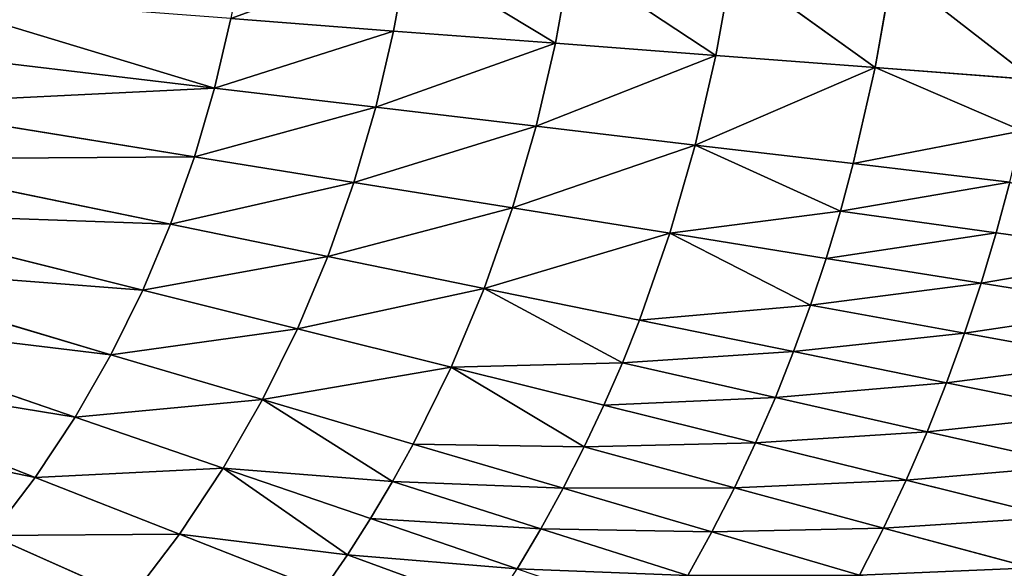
# Model space of a CAD drawing. Extents: x 0 to 605, y 0 to 400.
# Tile 814 of 1056: x 394 to 455, y 158 to 192. Entities that reach past the tile are written whole.
import ezdxf

# ---------------------------------------------------------------- set-up
doc = ezdxf.new("R2010")
doc.units = 0
doc.header["$LTSCALE"] = 25.4
doc.layers.get('0').update_dxf_attribs({"linetype": 'CONTINUOUS'})

# ---------------------------------------------------------------- blocks, each defined once
blk = doc.blocks.new('ATLANTA610_-_S_STL')
at = {"color": 0}
for p, q in [((456.693, 32.897, 242.122), (447.506, 31.65, 239.643)), ((456.693, 32.897, 242.122), (447.506, 31.65, 239.643)), ((448.904, 31.65, 236.668), (458.174, 32.898, 238.962)), ((448.904, 31.65, 236.668), (458.174, 32.898, 238.962)), ((459.554, 32.902, 235.761), (450.208, 31.654, 233.656)), ((459.554, 32.902, 235.761), (450.208, 31.654, 233.656)), ((451.419, 31.661, 230.609), (460.835, 32.911, 232.524)), ((451.419, 31.661, 230.609), (460.835, 32.911, 232.524)), ((462.018, 32.924, 229.254), (452.538, 31.672, 227.532)), ((462.018, 32.924, 229.254), (452.538, 31.672, 227.532)), ((453.565, 31.686, 224.426), (463.102, 32.94, 225.954)), ((453.565, 31.686, 224.426), (463.102, 32.94, 225.954)), ((464.09, 32.962, 222.627), (454.502, 31.703, 221.296)), ((464.09, 32.962, 222.627), (454.502, 31.703, 221.296)), ((436.837, 30.565, 239.884), (446.014, 31.653, 242.576)), ((436.837, 30.565, 239.884), (446.014, 31.653, 242.576)), ((447.506, 31.65, 239.643), (438.238, 30.563, 237.136)), ((447.506, 31.65, 239.643), (438.238, 30.563, 237.136)), ((439.551, 30.563, 234.349), (448.904, 31.65, 236.668)), ((439.551, 30.563, 234.349), (448.904, 31.65, 236.668)), ((450.208, 31.654, 233.656), (440.777, 30.565, 231.528)), ((450.208, 31.654, 233.656), (440.777, 30.565, 231.528)), ((441.916, 30.571, 228.674), (451.419, 31.661, 230.609)), ((441.916, 30.571, 228.674), (451.419, 31.661, 230.609)), ((452.538, 31.672, 227.532), (442.968, 30.58, 225.791)), ((452.538, 31.672, 227.532), (442.968, 30.58, 225.791)), ((443.936, 30.591, 222.882), (453.565, 31.686, 224.426)), ((443.936, 30.591, 222.882), (453.565, 31.686, 224.426)), ((454.502, 31.703, 221.296), (444.819, 30.605, 219.949)), ((454.502, 31.703, 221.296), (444.819, 30.605, 219.949)), ((445.621, 30.623, 216.995), (455.351, 31.724, 218.141)), ((445.621, 30.623, 216.995), (455.351, 31.724, 218.141)), ((446.014, 31.653, 242.576), (447.506, 31.65, 239.643)), ((446.014, 31.653, 242.576), (447.506, 31.65, 239.643)), ((446.987, 30.667, 211.023), (456.796, 31.778, 211.766)), ((446.987, 30.667, 211.023), (456.796, 31.778, 211.766)), ((456.115, 31.749, 214.965), (446.987, 30.667, 211.023)), ((456.115, 31.749, 214.965), (446.987, 30.667, 211.023)), ((448.904, 31.65, 236.668), (447.506, 31.65, 239.643)), ((448.904, 31.65, 236.668), (447.506, 31.65, 239.643)), ((456.796, 31.778, 211.766), (448.054, 30.724, 204.976)), ((456.796, 31.778, 211.766), (448.054, 30.724, 204.976)), ((448.904, 31.65, 236.668), (450.208, 31.654, 233.656)), ((448.904, 31.65, 236.668), (450.208, 31.654, 233.656)), ((451.419, 31.661, 230.609), (450.208, 31.654, 233.656)), ((451.419, 31.661, 230.609), (450.208, 31.654, 233.656)), ((451.419, 31.661, 230.609), (452.538, 31.672, 227.532)), ((451.419, 31.661, 230.609), (452.538, 31.672, 227.532)), ((453.565, 31.686, 224.426), (452.538, 31.672, 227.532)), ((453.565, 31.686, 224.426), (452.538, 31.672, 227.532)), ((453.565, 31.686, 224.426), (454.502, 31.703, 221.296)), ((453.565, 31.686, 224.426), (454.502, 31.703, 221.296)), ((455.351, 31.724, 218.141), (454.502, 31.703, 221.296)), ((455.351, 31.724, 218.141), (454.502, 31.703, 221.296)), ((444.819, 30.605, 219.949), (434.224, 29.639, 221.322)), ((444.819, 30.605, 219.949), (434.224, 29.639, 221.322)), ((445.621, 30.623, 216.995), (435.803, 29.665, 215.836)), ((445.621, 30.623, 216.995), (435.803, 29.665, 215.836)), ((435.803, 29.665, 215.836), (444.819, 30.605, 219.949)), ((435.803, 29.665, 215.836), (444.819, 30.605, 219.949)), ((437.087, 29.701, 210.272), (446.987, 30.667, 211.023)), ((437.087, 29.701, 210.272), (446.987, 30.667, 211.023)), ((446.987, 30.667, 211.023), (438.093, 29.748, 204.638)), ((446.987, 30.667, 211.023), (438.093, 29.748, 204.638)), ((443.936, 30.591, 222.882), (444.819, 30.605, 219.949)), ((443.936, 30.591, 222.882), (444.819, 30.605, 219.949)), ((445.621, 30.623, 216.995), (444.819, 30.605, 219.949)), ((445.621, 30.623, 216.995), (444.819, 30.605, 219.949)), ((445.621, 30.623, 216.995), (446.987, 30.667, 211.023)), ((445.621, 30.623, 216.995), (446.987, 30.667, 211.023)), ((446.987, 30.667, 211.023), (448.054, 30.724, 204.976)), ((446.987, 30.667, 211.023), (448.054, 30.724, 204.976)), ((435.347, 30.571, 242.591), (426.198, 29.623, 239.688)), ((435.347, 30.571, 242.591), (426.198, 29.623, 239.688)), ((427.589, 29.619, 237.165), (436.837, 30.565, 239.884)), ((427.589, 29.619, 237.165), (436.837, 30.565, 239.884)), ((438.238, 30.563, 237.136), (428.897, 29.616, 234.604)), ((438.238, 30.563, 237.136), (428.897, 29.616, 234.604)), ((430.123, 29.616, 232.008), (439.551, 30.563, 234.349)), ((430.123, 29.616, 232.008), (439.551, 30.563, 234.349)), ((440.777, 30.565, 231.528), (431.269, 29.618, 229.378)), ((440.777, 30.565, 231.528), (431.269, 29.618, 229.378)), ((442.968, 30.58, 225.791), (432.333, 29.623, 226.719)), ((442.968, 30.58, 225.791), (432.333, 29.623, 226.719)), ((432.333, 29.623, 226.719), (441.916, 30.571, 228.674)), ((432.333, 29.623, 226.719), (441.916, 30.571, 228.674)), ((434.224, 29.639, 221.322), (443.936, 30.591, 222.882)), ((434.224, 29.639, 221.322), (443.936, 30.591, 222.882)), ((434.224, 29.639, 221.322), (442.968, 30.58, 225.791)), ((434.224, 29.639, 221.322), (442.968, 30.58, 225.791)), ((435.347, 30.571, 242.591), (436.837, 30.565, 239.884)), ((435.347, 30.571, 242.591), (436.837, 30.565, 239.884)), ((436.837, 30.565, 239.884), (438.238, 30.563, 237.136)), ((436.837, 30.565, 239.884), (438.238, 30.563, 237.136)), ((439.551, 30.563, 234.349), (438.238, 30.563, 237.136)), ((439.551, 30.563, 234.349), (438.238, 30.563, 237.136)), ((439.551, 30.563, 234.349), (440.777, 30.565, 231.528)), ((439.551, 30.563, 234.349), (440.777, 30.565, 231.528)), ((441.916, 30.571, 228.674), (440.777, 30.565, 231.528)), ((441.916, 30.571, 228.674), (440.777, 30.565, 231.528)), ((441.916, 30.571, 228.674), (442.968, 30.58, 225.791)), ((441.916, 30.571, 228.674), (442.968, 30.58, 225.791)), ((443.936, 30.591, 222.882), (442.968, 30.58, 225.791)), ((443.936, 30.591, 222.882), (442.968, 30.58, 225.791)), ((423.167, 29.639, 244.605), (414.177, 28.813, 241.314)), ((423.167, 29.639, 244.605), (414.177, 28.813, 241.314)), ((415.62, 28.806, 239.056), (424.724, 29.63, 242.169)), ((415.62, 28.806, 239.056), (424.724, 29.63, 242.169)), ((426.198, 29.623, 239.688), (416.987, 28.8, 236.758)), ((426.198, 29.623, 239.688), (416.987, 28.8, 236.758)), ((418.277, 28.796, 234.422), (427.589, 29.619, 237.165)), ((418.277, 28.796, 234.422), (427.589, 29.619, 237.165)), ((428.897, 29.616, 234.604), (418.277, 28.796, 234.422)), ((428.897, 29.616, 234.604), (418.277, 28.796, 234.422)), ((431.269, 29.618, 229.378), (420.629, 28.793, 229.644)), ((431.269, 29.618, 229.378), (420.629, 28.793, 229.644)), ((420.629, 28.793, 229.644), (430.123, 29.616, 232.008)), ((420.629, 28.793, 229.644), (430.123, 29.616, 232.008)), ((420.629, 28.793, 229.644), (428.897, 29.616, 234.604)), ((420.629, 28.793, 229.644), (428.897, 29.616, 234.604)), ((432.333, 29.623, 226.719), (422.681, 28.798, 224.746)), ((432.333, 29.623, 226.719), (422.681, 28.798, 224.746)), ((422.681, 28.798, 224.746), (431.269, 29.618, 229.378)), ((422.681, 28.798, 224.746), (431.269, 29.618, 229.378)), ((434.224, 29.639, 221.322), (424.439, 28.811, 219.748)), ((434.224, 29.639, 221.322), (424.439, 28.811, 219.748)), ((424.724, 29.63, 242.169), (426.198, 29.623, 239.688)), ((424.724, 29.63, 242.169), (426.198, 29.623, 239.688)), ((435.803, 29.665, 215.836), (425.909, 28.832, 214.668)), ((435.803, 29.665, 215.836), (425.909, 28.832, 214.668)), ((426.198, 29.623, 239.688), (427.589, 29.619, 237.165)), ((426.198, 29.623, 239.688), (427.589, 29.619, 237.165)), ((427.107, 28.861, 209.515), (437.087, 29.701, 210.272)), ((427.107, 28.861, 209.515), (437.087, 29.701, 210.272)), ((427.589, 29.619, 237.165), (428.897, 29.616, 234.604)), ((427.589, 29.619, 237.165), (428.897, 29.616, 234.604)), ((437.087, 29.701, 210.272), (428.048, 28.899, 204.297)), ((437.087, 29.701, 210.272), (428.048, 28.899, 204.297)), ((430.123, 29.616, 232.008), (428.897, 29.616, 234.604)), ((430.123, 29.616, 232.008), (428.897, 29.616, 234.604)), ((430.123, 29.616, 232.008), (431.269, 29.618, 229.378)), ((430.123, 29.616, 232.008), (431.269, 29.618, 229.378)), ((432.333, 29.623, 226.719), (431.269, 29.618, 229.378)), ((432.333, 29.623, 226.719), (431.269, 29.618, 229.378)), ((434.224, 29.639, 221.322), (432.333, 29.623, 226.719)), ((434.224, 29.639, 221.322), (432.333, 29.623, 226.719)), ((435.803, 29.665, 215.836), (434.224, 29.639, 221.322)), ((435.803, 29.665, 215.836), (434.224, 29.639, 221.322)), ((435.803, 29.665, 215.836), (437.087, 29.701, 210.272)), ((435.803, 29.665, 215.836), (437.087, 29.701, 210.272)), ((437.087, 29.701, 210.272), (438.093, 29.748, 204.638)), ((437.087, 29.701, 210.272), (438.093, 29.748, 204.638)), ((403.734, 28.105, 240.031), (412.656, 28.822, 243.528)), ((403.734, 28.105, 240.031), (412.656, 28.822, 243.528)), ((414.177, 28.813, 241.314), (403.734, 28.105, 240.031)), ((414.177, 28.813, 241.314), (403.734, 28.105, 240.031)), ((414.177, 28.813, 241.314), (406.462, 28.091, 235.918)), ((414.177, 28.813, 241.314), (406.462, 28.091, 235.918)), ((406.462, 28.091, 235.918), (415.62, 28.806, 239.056)), ((406.462, 28.091, 235.918), (415.62, 28.806, 239.056)), ((416.987, 28.8, 236.758), (406.462, 28.091, 235.918)), ((416.987, 28.8, 236.758), (406.462, 28.091, 235.918)), ((416.987, 28.8, 236.758), (408.907, 28.083, 231.655)), ((416.987, 28.8, 236.758), (408.907, 28.083, 231.655)), ((418.277, 28.796, 234.422), (408.907, 28.083, 231.655)), ((418.277, 28.796, 234.422), (408.907, 28.083, 231.655)), ((411.074, 28.081, 227.262), (420.629, 28.793, 229.644)), ((411.074, 28.081, 227.262), (420.629, 28.793, 229.644)), ((412.656, 28.822, 243.528), (414.177, 28.813, 241.314)), ((412.656, 28.822, 243.528), (414.177, 28.813, 241.314)), ((422.681, 28.798, 224.746), (412.966, 28.085, 222.757)), ((422.681, 28.798, 224.746), (412.966, 28.085, 222.757)), ((414.177, 28.813, 241.314), (415.62, 28.806, 239.056)), ((414.177, 28.813, 241.314), (415.62, 28.806, 239.056)), ((424.439, 28.811, 219.748), (414.587, 28.095, 218.161)), ((424.439, 28.811, 219.748), (414.587, 28.095, 218.161)), ((415.62, 28.806, 239.056), (416.987, 28.8, 236.758)), ((415.62, 28.806, 239.056), (416.987, 28.8, 236.758)), ((425.909, 28.832, 214.668), (415.946, 28.111, 213.489)), ((425.909, 28.832, 214.668), (415.946, 28.111, 213.489)), ((416.987, 28.8, 236.758), (418.277, 28.796, 234.422)), ((416.987, 28.8, 236.758), (418.277, 28.796, 234.422)), ((417.055, 28.135, 208.751), (427.107, 28.861, 209.515)), ((417.055, 28.135, 208.751), (427.107, 28.861, 209.515)), ((427.107, 28.861, 209.515), (417.929, 28.165, 203.953)), ((427.107, 28.861, 209.515), (417.929, 28.165, 203.953)), ((420.629, 28.793, 229.644), (418.277, 28.796, 234.422)), ((420.629, 28.793, 229.644), (418.277, 28.796, 234.422)), ((422.681, 28.798, 224.746), (420.629, 28.793, 229.644)), ((422.681, 28.798, 224.746), (420.629, 28.793, 229.644)), ((424.439, 28.811, 219.748), (422.681, 28.798, 224.746)), ((424.439, 28.811, 219.748), (422.681, 28.798, 224.746)), ((425.909, 28.832, 214.668), (424.439, 28.811, 219.748)), ((425.909, 28.832, 214.668), (424.439, 28.811, 219.748)), ((425.909, 28.832, 214.668), (427.107, 28.861, 209.515)), ((425.909, 28.832, 214.668), (427.107, 28.861, 209.515)), ((427.107, 28.861, 209.515), (428.048, 28.899, 204.297)), ((427.107, 28.861, 209.515), (428.048, 28.899, 204.297)), ((417.055, 28.135, 208.751), (417.929, 28.165, 203.953)), ((417.055, 28.135, 208.751), (417.929, 28.165, 203.953)), ((400.731, 28.124, 243.979), (392.025, 27.503, 240.109)), ((400.731, 28.124, 243.979), (392.025, 27.503, 240.109)), ((403.734, 28.105, 240.031), (394.764, 27.488, 236.508)), ((403.734, 28.105, 240.031), (394.764, 27.488, 236.508)), ((406.462, 28.091, 235.918), (397.253, 27.477, 232.756)), ((406.462, 28.091, 235.918), (397.253, 27.477, 232.756)), ((408.907, 28.083, 231.655), (399.485, 27.47, 228.868)), ((408.907, 28.083, 231.655), (399.485, 27.47, 228.868)), ((400.731, 28.124, 243.979), (403.734, 28.105, 240.031)), ((400.731, 28.124, 243.979), (403.734, 28.105, 240.031)), ((401.464, 27.468, 224.861), (411.074, 28.081, 227.262)), ((401.464, 27.468, 224.861), (411.074, 28.081, 227.262)), ((412.966, 28.085, 222.757), (403.193, 27.471, 220.753)), ((412.966, 28.085, 222.757), (403.193, 27.471, 220.753)), ((403.734, 28.105, 240.031), (406.462, 28.091, 235.918)), ((403.734, 28.105, 240.031), (406.462, 28.091, 235.918)), ((414.587, 28.095, 218.161), (404.676, 27.479, 216.562)), ((414.587, 28.095, 218.161), (404.676, 27.479, 216.562)), ((415.946, 28.111, 213.489), (405.92, 27.492, 212.302)), ((415.946, 28.111, 213.489), (405.92, 27.492, 212.302)), ((406.462, 28.091, 235.918), (408.907, 28.083, 231.655)), ((406.462, 28.091, 235.918), (408.907, 28.083, 231.655)), ((406.937, 27.51, 207.982), (417.055, 28.135, 208.751)), ((406.937, 27.51, 207.982), (417.055, 28.135, 208.751)), ((411.074, 28.081, 227.262), (408.907, 28.083, 231.655)), ((411.074, 28.081, 227.262), (408.907, 28.083, 231.655)), ((412.966, 28.085, 222.757), (411.074, 28.081, 227.262)), ((412.966, 28.085, 222.757), (411.074, 28.081, 227.262)), ((414.587, 28.095, 218.161), (412.966, 28.085, 222.757)), ((414.587, 28.095, 218.161), (412.966, 28.085, 222.757)), ((415.946, 28.111, 213.489), (414.587, 28.095, 218.161)), ((415.946, 28.111, 213.489), (414.587, 28.095, 218.161)), ((415.946, 28.111, 213.489), (417.055, 28.135, 208.751)), ((415.946, 28.111, 213.489), (417.055, 28.135, 208.751)), ((394.764, 27.488, 236.508), (376.701, 26.512, 229.391)), ((394.764, 27.488, 236.508), (376.701, 26.512, 229.391)), ((397.253, 27.477, 232.756), (378.705, 26.506, 226.37)), ((397.253, 27.477, 232.756), (378.705, 26.506, 226.37)), ((399.485, 27.47, 228.868), (380.505, 26.502, 223.239)), ((399.485, 27.47, 228.868), (380.505, 26.502, 223.239)), ((382.102, 26.5, 220.014), (401.464, 27.468, 224.861)), ((382.102, 26.5, 220.014), (401.464, 27.468, 224.861)), ((403.193, 27.471, 220.753), (383.498, 26.502, 216.707)), ((403.193, 27.471, 220.753), (383.498, 26.502, 216.707)), ((404.676, 27.479, 216.562), (384.698, 26.506, 213.334)), ((404.676, 27.479, 216.562), (384.698, 26.506, 213.334)), ((405.92, 27.492, 212.302), (385.707, 26.513, 209.906)), ((405.92, 27.492, 212.302), (385.707, 26.513, 209.906)), ((405.92, 27.492, 212.302), (386.534, 26.524, 206.429)), ((405.92, 27.492, 212.302), (386.534, 26.524, 206.429)), ((392.025, 27.503, 240.109), (394.764, 27.488, 236.508)), ((392.025, 27.503, 240.109), (394.764, 27.488, 236.508)), ((394.764, 27.488, 236.508), (397.253, 27.477, 232.756)), ((394.764, 27.488, 236.508), (397.253, 27.477, 232.756)), ((397.253, 27.477, 232.756), (399.485, 27.47, 228.868)), ((397.253, 27.477, 232.756), (399.485, 27.47, 228.868)), ((401.464, 27.468, 224.861), (399.485, 27.47, 228.868)), ((401.464, 27.468, 224.861), (399.485, 27.47, 228.868)), ((403.193, 27.471, 220.753), (401.464, 27.468, 224.861)), ((403.193, 27.471, 220.753), (401.464, 27.468, 224.861)), ((404.676, 27.479, 216.562), (403.193, 27.471, 220.753)), ((404.676, 27.479, 216.562), (403.193, 27.471, 220.753)), ((405.92, 27.492, 212.302), (404.676, 27.479, 216.562)), ((405.92, 27.492, 212.302), (404.676, 27.479, 216.562)), ((405.92, 27.492, 212.302), (406.937, 27.51, 207.982)), ((405.92, 27.492, 212.302), (406.937, 27.51, 207.982))]:
    blk.add_line(p, q, dxfattribs=at)
mesh = blk.add_polyface(dxfattribs=at)
corners = [(446.014, 31.653, 242.576), (456.693, 32.897, 242.122), (447.506, 31.65, 239.643), (455.112, 32.9, 245.239)]
mesh.append_faces([[corners[k] for k in face] for face in [(0, 1, 2), (1, 0, 3)]], dxfattribs={"vtx0": -1, "color": 0})
mesh = blk.add_polyface(dxfattribs=at)
corners = [(447.506, 31.65, 239.643), (458.174, 32.898, 238.962), (448.904, 31.65, 236.668), (456.693, 32.897, 242.122)]
mesh.append_faces([[corners[k] for k in face] for face in [(0, 1, 2), (1, 0, 3)]], dxfattribs={"vtx0": -1, "color": 0})
mesh = blk.add_polyface(dxfattribs=at)
corners = [(448.904, 31.65, 236.668), (459.554, 32.902, 235.761), (450.208, 31.654, 233.656), (458.174, 32.898, 238.962)]
mesh.append_faces([[corners[k] for k in face] for face in [(0, 1, 2), (1, 0, 3)]], dxfattribs={"vtx0": -1, "color": 0})
mesh = blk.add_polyface(dxfattribs=at)
corners = [(450.208, 31.654, 233.656), (460.835, 32.911, 232.524), (451.419, 31.661, 230.609), (459.554, 32.902, 235.761)]
mesh.append_faces([[corners[k] for k in face] for face in [(0, 1, 2), (1, 0, 3)]], dxfattribs={"vtx0": -1, "color": 0})
mesh = blk.add_polyface(dxfattribs=at)
corners = [(451.419, 31.661, 230.609), (462.018, 32.924, 229.254), (452.538, 31.672, 227.532), (460.835, 32.911, 232.524)]
mesh.append_faces([[corners[k] for k in face] for face in [(0, 1, 2), (1, 0, 3)]], dxfattribs={"vtx0": -1, "color": 0})
mesh = blk.add_polyface(dxfattribs=at)
corners = [(452.538, 31.672, 227.532), (463.102, 32.94, 225.954), (453.565, 31.686, 224.426), (462.018, 32.924, 229.254)]
mesh.append_faces([[corners[k] for k in face] for face in [(0, 1, 2), (1, 0, 3)]], dxfattribs={"vtx0": -1, "color": 0})
mesh = blk.add_polyface(dxfattribs=at)
corners = [(453.565, 31.686, 224.426), (464.09, 32.962, 222.627), (454.502, 31.703, 221.296), (463.102, 32.94, 225.954)]
mesh.append_faces([[corners[k] for k in face] for face in [(0, 1, 2), (1, 0, 3)]], dxfattribs={"vtx0": -1, "color": 0})
mesh = blk.add_polyface(dxfattribs=at)
corners = [(464.09, 32.962, 222.627), (455.351, 31.724, 218.141), (454.502, 31.703, 221.296)]
mesh.append_faces([[corners[k] for k in face] for face in [(0, 1, 2)]], dxfattribs={"color": 0})
mesh = blk.add_polyface(dxfattribs=at)
corners = [(456.796, 31.778, 211.766), (457.918, 31.847, 205.31), (448.054, 30.724, 204.976)]
mesh.append_faces([[corners[k] for k in face] for face in [(0, 1, 2)]], dxfattribs={"color": 0})
mesh = blk.add_polyface(dxfattribs=at)
corners = [(435.347, 30.571, 242.591), (446.014, 31.653, 242.576), (436.837, 30.565, 239.884), (444.426, 31.659, 245.465)]
mesh.append_faces([[corners[k] for k in face] for face in [(0, 1, 2), (1, 0, 3)]], dxfattribs={"vtx0": -1, "color": 0})
mesh = blk.add_polyface(dxfattribs=at)
corners = [(436.837, 30.565, 239.884), (447.506, 31.65, 239.643), (438.238, 30.563, 237.136), (446.014, 31.653, 242.576)]
mesh.append_faces([[corners[k] for k in face] for face in [(0, 1, 2), (1, 0, 3)]], dxfattribs={"vtx0": -1, "color": 0})
mesh = blk.add_polyface(dxfattribs=at)
corners = [(438.238, 30.563, 237.136), (448.904, 31.65, 236.668), (439.551, 30.563, 234.349), (447.506, 31.65, 239.643)]
mesh.append_faces([[corners[k] for k in face] for face in [(0, 1, 2), (1, 0, 3)]], dxfattribs={"vtx0": -1, "color": 0})
mesh = blk.add_polyface(dxfattribs=at)
corners = [(439.551, 30.563, 234.349), (450.208, 31.654, 233.656), (440.777, 30.565, 231.528), (448.904, 31.65, 236.668)]
mesh.append_faces([[corners[k] for k in face] for face in [(0, 1, 2), (1, 0, 3)]], dxfattribs={"vtx0": -1, "color": 0})
mesh = blk.add_polyface(dxfattribs=at)
corners = [(440.777, 30.565, 231.528), (451.419, 31.661, 230.609), (441.916, 30.571, 228.674), (450.208, 31.654, 233.656)]
mesh.append_faces([[corners[k] for k in face] for face in [(0, 1, 2), (1, 0, 3)]], dxfattribs={"vtx0": -1, "color": 0})
mesh = blk.add_polyface(dxfattribs=at)
corners = [(441.916, 30.571, 228.674), (452.538, 31.672, 227.532), (442.968, 30.58, 225.791), (451.419, 31.661, 230.609)]
mesh.append_faces([[corners[k] for k in face] for face in [(0, 1, 2), (1, 0, 3)]], dxfattribs={"vtx0": -1, "color": 0})
mesh = blk.add_polyface(dxfattribs=at)
corners = [(442.968, 30.58, 225.791), (453.565, 31.686, 224.426), (443.936, 30.591, 222.882), (452.538, 31.672, 227.532)]
mesh.append_faces([[corners[k] for k in face] for face in [(0, 1, 2), (1, 0, 3)]], dxfattribs={"vtx0": -1, "color": 0})
mesh = blk.add_polyface(dxfattribs=at)
corners = [(443.936, 30.591, 222.882), (454.502, 31.703, 221.296), (444.819, 30.605, 219.949), (453.565, 31.686, 224.426)]
mesh.append_faces([[corners[k] for k in face] for face in [(0, 1, 2), (1, 0, 3)]], dxfattribs={"vtx0": -1, "color": 0})
mesh = blk.add_polyface(dxfattribs=at)
corners = [(444.819, 30.605, 219.949), (455.351, 31.724, 218.141), (445.621, 30.623, 216.995), (454.502, 31.703, 221.296)]
mesh.append_faces([[corners[k] for k in face] for face in [(0, 1, 2), (1, 0, 3)]], dxfattribs={"vtx0": -1, "color": 0})
mesh = blk.add_polyface(dxfattribs=at)
corners = [(445.621, 30.623, 216.995), (456.115, 31.749, 214.965), (446.987, 30.667, 211.023), (455.351, 31.724, 218.141)]
mesh.append_faces([[corners[k] for k in face] for face in [(0, 1, 2), (1, 0, 3)]], dxfattribs={"vtx0": -1, "color": 0})
mesh = blk.add_polyface(dxfattribs=at)
corners = [(456.796, 31.778, 211.766), (448.054, 30.724, 204.976), (446.987, 30.667, 211.023)]
mesh.append_faces([[corners[k] for k in face] for face in [(0, 1, 2)]], dxfattribs={"color": 0})
mesh = blk.add_polyface(dxfattribs=at)
corners = [(456.115, 31.749, 214.965), (456.796, 31.778, 211.766), (446.987, 30.667, 211.023)]
mesh.append_faces([[corners[k] for k in face] for face in [(0, 1, 2)]], dxfattribs={"color": 0})
mesh = blk.add_polyface(dxfattribs=at)
corners = [(443.936, 30.591, 222.882), (444.819, 30.605, 219.949), (434.224, 29.639, 221.322)]
mesh.append_faces([[corners[k] for k in face] for face in [(0, 1, 2)]], dxfattribs={"color": 0})
mesh = blk.add_polyface(dxfattribs=at)
corners = [(434.224, 29.639, 221.322), (444.819, 30.605, 219.949), (435.803, 29.665, 215.836)]
mesh.append_faces([[corners[k] for k in face] for face in [(0, 1, 2)]], dxfattribs={"color": 0})
mesh = blk.add_polyface(dxfattribs=at)
corners = [(435.803, 29.665, 215.836), (446.987, 30.667, 211.023), (437.087, 29.701, 210.272), (445.621, 30.623, 216.995)]
mesh.append_faces([[corners[k] for k in face] for face in [(0, 1, 2), (1, 0, 3)]], dxfattribs={"vtx0": -1, "color": 0})
mesh = blk.add_polyface(dxfattribs=at)
corners = [(444.819, 30.605, 219.949), (445.621, 30.623, 216.995), (435.803, 29.665, 215.836)]
mesh.append_faces([[corners[k] for k in face] for face in [(0, 1, 2)]], dxfattribs={"color": 0})
mesh = blk.add_polyface(dxfattribs=at)
corners = [(446.987, 30.667, 211.023), (438.093, 29.748, 204.638), (437.087, 29.701, 210.272)]
mesh.append_faces([[corners[k] for k in face] for face in [(0, 1, 2)]], dxfattribs={"color": 0})
mesh = blk.add_polyface(dxfattribs=at)
corners = [(446.987, 30.667, 211.023), (448.054, 30.724, 204.976), (438.093, 29.748, 204.638)]
mesh.append_faces([[corners[k] for k in face] for face in [(0, 1, 2)]], dxfattribs={"color": 0})
mesh = blk.add_polyface(dxfattribs=at)
corners = [(424.724, 29.63, 242.169), (435.347, 30.571, 242.591), (426.198, 29.623, 239.688), (433.767, 30.579, 245.253)]
mesh.append_faces([[corners[k] for k in face] for face in [(0, 1, 2), (1, 0, 3)]], dxfattribs={"vtx0": -1, "color": 0})
mesh = blk.add_polyface(dxfattribs=at)
corners = [(426.198, 29.623, 239.688), (436.837, 30.565, 239.884), (427.589, 29.619, 237.165), (435.347, 30.571, 242.591)]
mesh.append_faces([[corners[k] for k in face] for face in [(0, 1, 2), (1, 0, 3)]], dxfattribs={"vtx0": -1, "color": 0})
mesh = blk.add_polyface(dxfattribs=at)
corners = [(427.589, 29.619, 237.165), (438.238, 30.563, 237.136), (428.897, 29.616, 234.604), (436.837, 30.565, 239.884)]
mesh.append_faces([[corners[k] for k in face] for face in [(0, 1, 2), (1, 0, 3)]], dxfattribs={"vtx0": -1, "color": 0})
mesh = blk.add_polyface(dxfattribs=at)
corners = [(428.897, 29.616, 234.604), (439.551, 30.563, 234.349), (430.123, 29.616, 232.008), (438.238, 30.563, 237.136)]
mesh.append_faces([[corners[k] for k in face] for face in [(0, 1, 2), (1, 0, 3)]], dxfattribs={"vtx0": -1, "color": 0})
mesh = blk.add_polyface(dxfattribs=at)
corners = [(430.123, 29.616, 232.008), (440.777, 30.565, 231.528), (431.269, 29.618, 229.378), (439.551, 30.563, 234.349)]
mesh.append_faces([[corners[k] for k in face] for face in [(0, 1, 2), (1, 0, 3)]], dxfattribs={"vtx0": -1, "color": 0})
mesh = blk.add_polyface(dxfattribs=at)
corners = [(431.269, 29.618, 229.378), (441.916, 30.571, 228.674), (432.333, 29.623, 226.719), (440.777, 30.565, 231.528)]
mesh.append_faces([[corners[k] for k in face] for face in [(0, 1, 2), (1, 0, 3)]], dxfattribs={"vtx0": -1, "color": 0})
mesh = blk.add_polyface(dxfattribs=at)
corners = [(441.916, 30.571, 228.674), (442.968, 30.58, 225.791), (432.333, 29.623, 226.719)]
mesh.append_faces([[corners[k] for k in face] for face in [(0, 1, 2)]], dxfattribs={"color": 0})
mesh = blk.add_polyface(dxfattribs=at)
corners = [(432.333, 29.623, 226.719), (442.968, 30.58, 225.791), (434.224, 29.639, 221.322)]
mesh.append_faces([[corners[k] for k in face] for face in [(0, 1, 2)]], dxfattribs={"color": 0})
mesh = blk.add_polyface(dxfattribs=at)
corners = [(442.968, 30.58, 225.791), (443.936, 30.591, 222.882), (434.224, 29.639, 221.322)]
mesh.append_faces([[corners[k] for k in face] for face in [(0, 1, 2)]], dxfattribs={"color": 0})
mesh = blk.add_polyface(dxfattribs=at)
corners = [(412.656, 28.822, 243.528), (423.167, 29.639, 244.605), (414.177, 28.813, 241.314), (421.526, 29.65, 246.995)]
mesh.append_faces([[corners[k] for k in face] for face in [(0, 1, 2), (1, 0, 3)]], dxfattribs={"vtx0": -1, "color": 0})
mesh = blk.add_polyface(dxfattribs=at)
corners = [(414.177, 28.813, 241.314), (424.724, 29.63, 242.169), (415.62, 28.806, 239.056), (423.167, 29.639, 244.605)]
mesh.append_faces([[corners[k] for k in face] for face in [(0, 1, 2), (1, 0, 3)]], dxfattribs={"vtx0": -1, "color": 0})
mesh = blk.add_polyface(dxfattribs=at)
corners = [(415.62, 28.806, 239.056), (426.198, 29.623, 239.688), (416.987, 28.8, 236.758), (424.724, 29.63, 242.169)]
mesh.append_faces([[corners[k] for k in face] for face in [(0, 1, 2), (1, 0, 3)]], dxfattribs={"vtx0": -1, "color": 0})
mesh = blk.add_polyface(dxfattribs=at)
corners = [(416.987, 28.8, 236.758), (427.589, 29.619, 237.165), (418.277, 28.796, 234.422), (426.198, 29.623, 239.688)]
mesh.append_faces([[corners[k] for k in face] for face in [(0, 1, 2), (1, 0, 3)]], dxfattribs={"vtx0": -1, "color": 0})
mesh = blk.add_polyface(dxfattribs=at)
corners = [(427.589, 29.619, 237.165), (428.897, 29.616, 234.604), (418.277, 28.796, 234.422)]
mesh.append_faces([[corners[k] for k in face] for face in [(0, 1, 2)]], dxfattribs={"color": 0})
mesh = blk.add_polyface(dxfattribs=at)
corners = [(428.897, 29.616, 234.604), (420.629, 28.793, 229.644), (418.277, 28.796, 234.422)]
mesh.append_faces([[corners[k] for k in face] for face in [(0, 1, 2)]], dxfattribs={"color": 0})
mesh = blk.add_polyface(dxfattribs=at)
corners = [(430.123, 29.616, 232.008), (431.269, 29.618, 229.378), (420.629, 28.793, 229.644)]
mesh.append_faces([[corners[k] for k in face] for face in [(0, 1, 2)]], dxfattribs={"color": 0})
mesh = blk.add_polyface(dxfattribs=at)
corners = [(420.629, 28.793, 229.644), (431.269, 29.618, 229.378), (422.681, 28.798, 224.746)]
mesh.append_faces([[corners[k] for k in face] for face in [(0, 1, 2)]], dxfattribs={"color": 0})
mesh = blk.add_polyface(dxfattribs=at)
corners = [(428.897, 29.616, 234.604), (430.123, 29.616, 232.008), (420.629, 28.793, 229.644)]
mesh.append_faces([[corners[k] for k in face] for face in [(0, 1, 2)]], dxfattribs={"color": 0})
mesh = blk.add_polyface(dxfattribs=at)
corners = [(422.681, 28.798, 224.746), (434.224, 29.639, 221.322), (424.439, 28.811, 219.748), (432.333, 29.623, 226.719)]
mesh.append_faces([[corners[k] for k in face] for face in [(0, 1, 2), (1, 0, 3)]], dxfattribs={"vtx0": -1, "color": 0})
mesh = blk.add_polyface(dxfattribs=at)
corners = [(431.269, 29.618, 229.378), (432.333, 29.623, 226.719), (422.681, 28.798, 224.746)]
mesh.append_faces([[corners[k] for k in face] for face in [(0, 1, 2)]], dxfattribs={"color": 0})
mesh = blk.add_polyface(dxfattribs=at)
corners = [(424.439, 28.811, 219.748), (435.803, 29.665, 215.836), (425.909, 28.832, 214.668), (434.224, 29.639, 221.322)]
mesh.append_faces([[corners[k] for k in face] for face in [(0, 1, 2), (1, 0, 3)]], dxfattribs={"vtx0": -1, "color": 0})
mesh = blk.add_polyface(dxfattribs=at)
corners = [(425.909, 28.832, 214.668), (437.087, 29.701, 210.272), (427.107, 28.861, 209.515), (435.803, 29.665, 215.836)]
mesh.append_faces([[corners[k] for k in face] for face in [(0, 1, 2), (1, 0, 3)]], dxfattribs={"vtx0": -1, "color": 0})
mesh = blk.add_polyface(dxfattribs=at)
corners = [(437.087, 29.701, 210.272), (428.048, 28.899, 204.297), (427.107, 28.861, 209.515)]
mesh.append_faces([[corners[k] for k in face] for face in [(0, 1, 2)]], dxfattribs={"color": 0})
mesh = blk.add_polyface(dxfattribs=at)
corners = [(437.087, 29.701, 210.272), (438.093, 29.748, 204.638), (428.048, 28.899, 204.297)]
mesh.append_faces([[corners[k] for k in face] for face in [(0, 1, 2)]], dxfattribs={"color": 0})
mesh = blk.add_polyface(dxfattribs=at)
corners = [(400.731, 28.124, 243.979), (412.656, 28.822, 243.528), (403.734, 28.105, 240.031), (411.061, 28.833, 245.697)]
mesh.append_faces([[corners[k] for k in face] for face in [(0, 1, 2), (1, 0, 3)]], dxfattribs={"vtx0": -1, "color": 0})
mesh = blk.add_polyface(dxfattribs=at)
corners = [(412.656, 28.822, 243.528), (414.177, 28.813, 241.314), (403.734, 28.105, 240.031)]
mesh.append_faces([[corners[k] for k in face] for face in [(0, 1, 2)]], dxfattribs={"color": 0})
mesh = blk.add_polyface(dxfattribs=at)
corners = [(414.177, 28.813, 241.314), (406.462, 28.091, 235.918), (403.734, 28.105, 240.031)]
mesh.append_faces([[corners[k] for k in face] for face in [(0, 1, 2)]], dxfattribs={"color": 0})
mesh = blk.add_polyface(dxfattribs=at)
corners = [(414.177, 28.813, 241.314), (415.62, 28.806, 239.056), (406.462, 28.091, 235.918)]
mesh.append_faces([[corners[k] for k in face] for face in [(0, 1, 2)]], dxfattribs={"color": 0})
mesh = blk.add_polyface(dxfattribs=at)
corners = [(415.62, 28.806, 239.056), (416.987, 28.8, 236.758), (406.462, 28.091, 235.918)]
mesh.append_faces([[corners[k] for k in face] for face in [(0, 1, 2)]], dxfattribs={"color": 0})
mesh = blk.add_polyface(dxfattribs=at)
corners = [(416.987, 28.8, 236.758), (408.907, 28.083, 231.655), (406.462, 28.091, 235.918)]
mesh.append_faces([[corners[k] for k in face] for face in [(0, 1, 2)]], dxfattribs={"color": 0})
mesh = blk.add_polyface(dxfattribs=at)
corners = [(416.987, 28.8, 236.758), (418.277, 28.796, 234.422), (408.907, 28.083, 231.655)]
mesh.append_faces([[corners[k] for k in face] for face in [(0, 1, 2)]], dxfattribs={"color": 0})
mesh = blk.add_polyface(dxfattribs=at)
corners = [(408.907, 28.083, 231.655), (420.629, 28.793, 229.644), (411.074, 28.081, 227.262), (418.277, 28.796, 234.422)]
mesh.append_faces([[corners[k] for k in face] for face in [(0, 1, 2), (1, 0, 3)]], dxfattribs={"vtx0": -1, "color": 0})
mesh = blk.add_polyface(dxfattribs=at)
corners = [(411.074, 28.081, 227.262), (422.681, 28.798, 224.746), (412.966, 28.085, 222.757), (420.629, 28.793, 229.644)]
mesh.append_faces([[corners[k] for k in face] for face in [(0, 1, 2), (1, 0, 3)]], dxfattribs={"vtx0": -1, "color": 0})
mesh = blk.add_polyface(dxfattribs=at)
corners = [(412.966, 28.085, 222.757), (424.439, 28.811, 219.748), (414.587, 28.095, 218.161), (422.681, 28.798, 224.746)]
mesh.append_faces([[corners[k] for k in face] for face in [(0, 1, 2), (1, 0, 3)]], dxfattribs={"vtx0": -1, "color": 0})
mesh = blk.add_polyface(dxfattribs=at)
corners = [(414.587, 28.095, 218.161), (425.909, 28.832, 214.668), (415.946, 28.111, 213.489), (424.439, 28.811, 219.748)]
mesh.append_faces([[corners[k] for k in face] for face in [(0, 1, 2), (1, 0, 3)]], dxfattribs={"vtx0": -1, "color": 0})
mesh = blk.add_polyface(dxfattribs=at)
corners = [(415.946, 28.111, 213.489), (427.107, 28.861, 209.515), (417.055, 28.135, 208.751), (425.909, 28.832, 214.668)]
mesh.append_faces([[corners[k] for k in face] for face in [(0, 1, 2), (1, 0, 3)]], dxfattribs={"vtx0": -1, "color": 0})
mesh = blk.add_polyface(dxfattribs=at)
corners = [(427.107, 28.861, 209.515), (417.929, 28.165, 203.953), (417.055, 28.135, 208.751)]
mesh.append_faces([[corners[k] for k in face] for face in [(0, 1, 2)]], dxfattribs={"color": 0})
mesh = blk.add_polyface(dxfattribs=at)
corners = [(417.929, 28.165, 203.953), (428.048, 28.899, 204.297), (423.865, 28.574, 200.027), (427.107, 28.861, 209.515)]
mesh.append_faces([[corners[k] for k in face] for face in [(0, 1, 2), (1, 0, 3)]], dxfattribs={"vtx0": -1, "color": 0})
mesh = blk.add_polyface(dxfattribs=at)
corners = [(406.937, 27.51, 207.982), (417.929, 28.165, 203.953), (407.741, 27.534, 203.607), (417.055, 28.135, 208.751)]
mesh.append_faces([[corners[k] for k in face] for face in [(0, 1, 2), (1, 0, 3)]], dxfattribs={"vtx0": -1, "color": 0})
mesh = blk.add_polyface(dxfattribs=at)
corners = [(389.043, 27.522, 243.547), (400.731, 28.124, 243.979), (392.025, 27.503, 240.109), (397.461, 28.148, 247.747)]
mesh.append_faces([[corners[k] for k in face] for face in [(0, 1, 2), (1, 0, 3)]], dxfattribs={"vtx0": -1, "color": 0})
mesh = blk.add_polyface(dxfattribs=at)
corners = [(392.025, 27.503, 240.109), (403.734, 28.105, 240.031), (394.764, 27.488, 236.508), (400.731, 28.124, 243.979)]
mesh.append_faces([[corners[k] for k in face] for face in [(0, 1, 2), (1, 0, 3)]], dxfattribs={"vtx0": -1, "color": 0})
mesh = blk.add_polyface(dxfattribs=at)
corners = [(394.764, 27.488, 236.508), (406.462, 28.091, 235.918), (397.253, 27.477, 232.756), (403.734, 28.105, 240.031)]
mesh.append_faces([[corners[k] for k in face] for face in [(0, 1, 2), (1, 0, 3)]], dxfattribs={"vtx0": -1, "color": 0})
mesh = blk.add_polyface(dxfattribs=at)
corners = [(397.253, 27.477, 232.756), (408.907, 28.083, 231.655), (399.485, 27.47, 228.868), (406.462, 28.091, 235.918)]
mesh.append_faces([[corners[k] for k in face] for face in [(0, 1, 2), (1, 0, 3)]], dxfattribs={"vtx0": -1, "color": 0})
mesh = blk.add_polyface(dxfattribs=at)
corners = [(399.485, 27.47, 228.868), (411.074, 28.081, 227.262), (401.464, 27.468, 224.861), (408.907, 28.083, 231.655)]
mesh.append_faces([[corners[k] for k in face] for face in [(0, 1, 2), (1, 0, 3)]], dxfattribs={"vtx0": -1, "color": 0})
mesh = blk.add_polyface(dxfattribs=at)
corners = [(401.464, 27.468, 224.861), (412.966, 28.085, 222.757), (403.193, 27.471, 220.753), (411.074, 28.081, 227.262)]
mesh.append_faces([[corners[k] for k in face] for face in [(0, 1, 2), (1, 0, 3)]], dxfattribs={"vtx0": -1, "color": 0})
mesh = blk.add_polyface(dxfattribs=at)
corners = [(403.193, 27.471, 220.753), (414.587, 28.095, 218.161), (404.676, 27.479, 216.562), (412.966, 28.085, 222.757)]
mesh.append_faces([[corners[k] for k in face] for face in [(0, 1, 2), (1, 0, 3)]], dxfattribs={"vtx0": -1, "color": 0})
mesh = blk.add_polyface(dxfattribs=at)
corners = [(404.676, 27.479, 216.562), (415.946, 28.111, 213.489), (405.92, 27.492, 212.302), (414.587, 28.095, 218.161)]
mesh.append_faces([[corners[k] for k in face] for face in [(0, 1, 2), (1, 0, 3)]], dxfattribs={"vtx0": -1, "color": 0})
mesh = blk.add_polyface(dxfattribs=at)
corners = [(405.92, 27.492, 212.302), (417.055, 28.135, 208.751), (406.937, 27.51, 207.982), (415.946, 28.111, 213.489)]
mesh.append_faces([[corners[k] for k in face] for face in [(0, 1, 2), (1, 0, 3)]], dxfattribs={"vtx0": -1, "color": 0})
mesh = blk.add_polyface(dxfattribs=at)
corners = [(374.495, 26.521, 232.292), (394.764, 27.488, 236.508), (376.701, 26.512, 229.391), (392.025, 27.503, 240.109)]
mesh.append_faces([[corners[k] for k in face] for face in [(0, 1, 2), (1, 0, 3)]], dxfattribs={"vtx0": -1, "color": 0})
mesh = blk.add_polyface(dxfattribs=at)
corners = [(376.701, 26.512, 229.391), (397.253, 27.477, 232.756), (378.705, 26.506, 226.37), (394.764, 27.488, 236.508)]
mesh.append_faces([[corners[k] for k in face] for face in [(0, 1, 2), (1, 0, 3)]], dxfattribs={"vtx0": -1, "color": 0})
mesh = blk.add_polyface(dxfattribs=at)
corners = [(378.705, 26.506, 226.37), (399.485, 27.47, 228.868), (380.505, 26.502, 223.239), (397.253, 27.477, 232.756)]
mesh.append_faces([[corners[k] for k in face] for face in [(0, 1, 2), (1, 0, 3)]], dxfattribs={"vtx0": -1, "color": 0})
mesh = blk.add_polyface(dxfattribs=at)
corners = [(380.505, 26.502, 223.239), (401.464, 27.468, 224.861), (382.102, 26.5, 220.014), (399.485, 27.47, 228.868)]
mesh.append_faces([[corners[k] for k in face] for face in [(0, 1, 2), (1, 0, 3)]], dxfattribs={"vtx0": -1, "color": 0})
mesh = blk.add_polyface(dxfattribs=at)
corners = [(382.102, 26.5, 220.014), (403.193, 27.471, 220.753), (383.498, 26.502, 216.707), (401.464, 27.468, 224.861)]
mesh.append_faces([[corners[k] for k in face] for face in [(0, 1, 2), (1, 0, 3)]], dxfattribs={"vtx0": -1, "color": 0})
mesh = blk.add_polyface(dxfattribs=at)
corners = [(383.498, 26.502, 216.707), (404.676, 27.479, 216.562), (384.698, 26.506, 213.334), (403.193, 27.471, 220.753)]
mesh.append_faces([[corners[k] for k in face] for face in [(0, 1, 2), (1, 0, 3)]], dxfattribs={"vtx0": -1, "color": 0})
mesh = blk.add_polyface(dxfattribs=at)
corners = [(384.698, 26.506, 213.334), (405.92, 27.492, 212.302), (385.707, 26.513, 209.906), (404.676, 27.479, 216.562)]
mesh.append_faces([[corners[k] for k in face] for face in [(0, 1, 2), (1, 0, 3)]], dxfattribs={"vtx0": -1, "color": 0})
mesh = blk.add_polyface(dxfattribs=at)
corners = [(405.92, 27.492, 212.302), (386.534, 26.524, 206.429), (385.707, 26.513, 209.906)]
mesh.append_faces([[corners[k] for k in face] for face in [(0, 1, 2)]], dxfattribs={"color": 0})
mesh = blk.add_polyface(dxfattribs=at)
corners = [(405.92, 27.492, 212.302), (406.937, 27.51, 207.982), (386.534, 26.524, 206.429)]
mesh.append_faces([[corners[k] for k in face] for face in [(0, 1, 2)]], dxfattribs={"color": 0})

msp = doc.modelspace()

# ---------------------------------------------------------------- block references
at = {"color": 254, "extrusion": (0, -1, 5.55112e-17)}
msp.add_blockref('ATLANTA610_-_S_STL', (-0.269, -0.066, -399.883), dxfattribs=at)

doc.saveas('drawing.dxf')
